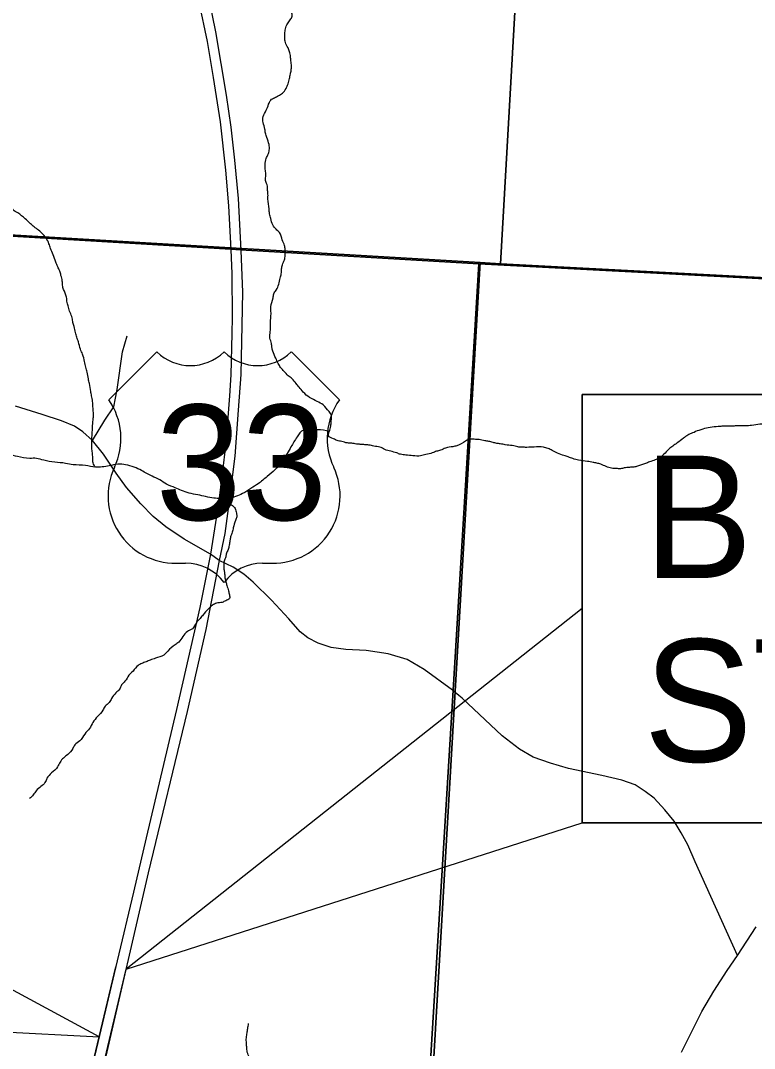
# Model space of a CAD drawing. Extents: x -20.2 to 34, y 0 to 22.
# Drawn here: x 5.376 to 6.216, y 18.129 to 19.304 of the extents above; entities that cross this region are included whole.
import ezdxf

# ---------------------------------------------------------------- set-up
doc = ezdxf.new("R2010")
doc.units = 0
for name, color, linetype in [('Default', 7, 'Continuous'), ('GM_X_County_Road', 7, 'Continuous'), ('GM_X_Minor_River', 7, 'Continuous'), ('GM_X_Section', 7, 'Continuous'), ('GM_X_Township_Road', 7, 'Continuous'), ('GM_X_US_Location', 7, 'Continuous'), ('GM_X_US_Route', 7, 'Continuous'), ('GM_X_US_Shield', 7, 'Continuous'), ('SH_Data', 7, 'Continuous'), ('SH_Masking', 7, 'Continuous'), ('SH_Text', 7, 'Continuous')]:
    doc.layers.add(name, color=color, linetype=linetype)

msp = doc.modelspace()

# ---------------------------------------------------------------- linework, layer by layer
at = {"layer": 'Default'}
msp.add_lwpolyline([(8.1508, 20.9), (2.1, 20.9), (2.1, 19.2514), (2.9253, 19.1951), (4.084, 19.1299), (4.129, 19.1285), (4.5, 19.1063), (4.5753, 19.1032), (5.0716, 19.0751), (5.6168, 19.0426), (5.628, 19.0419), (5.9006, 19.026), (6.5332, 18.9927), (7.3871, 18.9465), (7.5395, 18.9382), (7.8072, 18.9199), (8.043, 18.9097), (8.0485, 19.0914), (8.0709, 19.4522), (8.1316, 20.5548)], close=True, dxfattribs=at)
for points in [[(8.9, 14.8176), (8.9, 20.9), (8.1508, 20.9), (8.1316, 20.5548), (8.0709, 19.4522), (8.0485, 19.0914), (8.043, 18.9097), (7.8072, 18.9199), (7.5395, 18.9382), (7.3871, 18.9465), (6.5332, 18.9927), (5.9006, 19.026), (5.871, 18.5384), (5.8069, 17.4844), (5.7831, 17.2483), (5.7812, 17.1527), (5.7368, 16.4206)], [(5.7368, 16.4206), (5.7812, 17.1527), (5.7831, 17.2483), (5.8069, 17.4844), (5.871, 18.5384), (5.9006, 19.026), (5.628, 19.0419), (5.6168, 19.0426), (5.0716, 19.0751), (4.5753, 19.1032), (4.5, 19.1063), (4.129, 19.1285)]]:
    msp.add_lwpolyline(points, dxfattribs=at)
at = {"layer": 'GM_X_County_Road'}
for points in [[(5.5936, 18.6938), (5.5634, 18.711), (5.5426, 18.7252), (5.5282, 18.7369), (5.514, 18.7515), (5.4976, 18.77), (5.4856, 18.7867), (5.4712, 18.8081), (5.4586, 18.8239), (5.4476, 18.834), (5.4379, 18.8402), (5.4233, 18.8464), (5.4011, 18.8536), (5.3705, 18.8632)], [(5.8777, 18.5324), (5.8712, 18.5378), (5.8704, 18.5385), (5.8379, 18.5622), (5.8186, 18.5733), (5.7967, 18.5799), (5.7718, 18.5837), (5.7485, 18.5849), (5.7318, 18.5871), (5.7166, 18.5921), (5.7051, 18.5982), (5.6963, 18.6052), (5.6832, 18.6199), (5.6635, 18.6414), (5.6425, 18.662), (5.6318, 18.671), (5.6194, 18.6789), (5.6037, 18.6867), (5.5936, 18.6938)], [(6.1963, 18.235), (6.1481, 18.342), (6.1396, 18.3616), (6.1319, 18.3754), (6.124, 18.3885), (6.1131, 18.4017), (6.1011, 18.415), (6.0907, 18.4225), (6.0792, 18.4302), (6.0642, 18.4354), (6.0414, 18.4406), (6.003, 18.4489), (5.9824, 18.4548), (5.9627, 18.4618), (5.9469, 18.4709), (5.9274, 18.4862), (5.8813, 18.5294), (5.8777, 18.5324)], [(6.1323, 18.1244), (6.1556, 18.171), (6.1694, 18.194), (6.1846, 18.2176), (6.1963, 18.235), (6.2178, 18.2676)]]:
    msp.add_lwpolyline(points, dxfattribs=at)
at = {"layer": 'GM_X_Minor_River'}
for points in [[(5.7314, 18.8418), (5.7318, 18.8463), (5.7319, 18.8528), (5.7292, 18.857), (5.7225, 18.8646), (5.7157, 18.8685), (5.707, 18.8731), (5.6998, 18.8792), (5.6949, 18.885), (5.6915, 18.8892), (5.687, 18.8945), (5.6825, 18.898), (5.678, 18.9029), (5.6738, 18.9075), (5.6712, 18.9121), (5.6682, 18.9182), (5.6649, 18.9262), (5.6638, 18.9304), (5.6634, 18.935), (5.6616, 18.941), (5.662, 18.9486), (5.6624, 18.9539), (5.6625, 18.9638), (5.6629, 18.9699), (5.6626, 18.9767), (5.6653, 18.987), (5.6661, 18.9915), (5.6688, 18.996), (5.6735, 19.0097), (5.6746, 19.0146), (5.675, 19.0203), (5.6758, 19.0249), (5.6782, 19.0305), (5.679, 19.0355), (5.679, 19.0423), (5.6783, 19.0469), (5.6757, 19.0533), (5.6727, 19.0617), (5.6686, 19.0655), (5.6648, 19.0705), (5.6626, 19.0777), (5.6611, 19.0831), (5.6608, 19.0888), (5.6593, 19.1002), (5.6594, 19.1043), (5.659, 19.11), (5.6583, 19.1165), (5.6565, 19.1214), (5.6569, 19.1275), (5.6565, 19.1328), (5.6562, 19.1393), (5.6574, 19.1465), (5.6593, 19.1507), (5.6609, 19.156), (5.6606, 19.1624), (5.658, 19.1704), (5.6565, 19.1754), (5.6558, 19.1799), (5.6539, 19.1875), (5.654, 19.1944), (5.6574, 19.2016), (5.6601, 19.2084), (5.6625, 19.2133), (5.667, 19.2159), (5.6712, 19.2182), (5.6758, 19.2212), (5.68, 19.2264), (5.6823, 19.2317), (5.6839, 19.2378), (5.6851, 19.2431), (5.6859, 19.2473), (5.6863, 19.2522), (5.6856, 19.2583), (5.6852, 19.2629), (5.6841, 19.2686), (5.6823, 19.2731), (5.6793, 19.2792), (5.6785, 19.2846), (5.6786, 19.2891), (5.6794, 19.2948), (5.6817, 19.3005), (5.6848, 19.305), (5.6871, 19.3092), (5.6863, 19.3137), (5.6841, 19.3179), (5.6815, 19.3229), (5.6827, 19.3286), (5.6876, 19.3327), (5.6881, 19.3392), (5.6866, 19.3464), (5.6836, 19.3548), (5.681, 19.3597), (5.6788, 19.3643), (5.6754, 19.3723), (5.6724, 19.3784), (5.6705, 19.383), (5.6687, 19.3894)], [(5.4619, 18.7934), (5.4594, 18.7983), (5.459, 18.8033), (5.4583, 18.8116), (5.4585, 18.8363), (5.4589, 18.8428), (5.4594, 18.8485), (5.4598, 18.853), (5.4591, 18.8629), (5.4588, 18.8686), (5.4577, 18.875), (5.4566, 18.88), (5.4551, 18.8891), (5.454, 18.8944), (5.4526, 18.902), (5.4511, 18.9078), (5.4496, 18.9142), (5.4474, 18.9226), (5.4448, 18.9283), (5.4426, 18.9367), (5.4407, 18.942), (5.4392, 18.9473), (5.4378, 18.9542), (5.4363, 18.9588), (5.4356, 18.9641), (5.433, 18.9705), (5.4311, 18.9766), (5.4296, 18.9816), (5.4289, 18.988), (5.4256, 18.9968), (5.4245, 19.0014), (5.4241, 19.0063), (5.4226, 19.0128), (5.4212, 19.0177), (5.4189, 19.0227), (5.4167, 19.028), (5.4137, 19.0364), (5.4107, 19.0436), (5.4089, 19.049), (5.4055, 19.0554), (5.401, 19.0608), (5.3957, 19.0654), (5.3908, 19.0692), (5.3867, 19.0727), (5.3818, 19.0773), (5.3731, 19.0842), (5.3678, 19.0876), (5.3603, 19.0953), (5.352, 19.1014), (5.3471, 19.1068), (5.3433, 19.1114), (5.3399, 19.1159), (5.3313, 19.1232), (5.326, 19.1271), (5.3226, 19.1313), (5.3188, 19.1362), (5.3162, 19.1404), (5.3121, 19.1435), (5.3091, 19.1481), (5.3045, 19.1531), (5.3023, 19.1584), (5.2986, 19.1675), (5.2956, 19.1736), (5.2945, 19.1782), (5.2938, 19.1854), (5.2908, 19.1968), (5.2901, 19.2014), (5.2894, 19.2067), (5.2876, 19.2162), (5.2868, 19.2215), (5.2857, 19.2272), (5.2854, 19.2337), (5.284, 19.2413), (5.2821, 19.2489), (5.2803, 19.2569), (5.2777, 19.2672), (5.2758, 19.2717), (5.2747, 19.2767), (5.2729, 19.2862), (5.2711, 19.2923), (5.2703, 19.298), (5.2689, 19.3045), (5.2674, 19.3098), (5.2663, 19.3143), (5.2652, 19.3185), (5.2637, 19.3261), (5.2634, 19.3303), (5.2626, 19.3353), (5.2616, 19.3432), (5.2616, 19.3497), (5.2639, 19.355), (5.2643, 19.3596), (5.2659, 19.366), (5.2667, 19.3702), (5.2679, 19.3747), (5.2692, 19.3557)], [(5.7298, 18.8342), (5.7158, 18.8362), (5.7078, 18.8355), (5.6999, 18.8359), (5.6926, 18.828), (5.6857, 18.8167), (5.6814, 18.8091), (5.6757, 18.8008), (5.6673, 18.7903), (5.6585, 18.7827), (5.6482, 18.7745), (5.6398, 18.7692), (5.6303, 18.7632), (5.6223, 18.7598), (5.6147, 18.758), (5.6052, 18.7573), (5.5976, 18.7581), (5.5881, 18.7597), (5.579, 18.7617), (5.5692, 18.7637), (5.5605, 18.7668), (5.5533, 18.7699), (5.5434, 18.7738), (5.5355, 18.7791), (5.5268, 18.783), (5.5147, 18.7895), (5.5064, 18.7934), (5.4965, 18.7961), (5.4878, 18.797), (5.4779, 18.7948), (5.4696, 18.7937), (5.462, 18.7934), (5.4506, 18.7954), (5.4366, 18.7962), (5.4279, 18.7978), (5.4154, 18.7991), (5.4029, 18.8014), (5.3945, 18.8034), (5.3869, 18.8035), (5.3729, 18.8055), (5.3631, 18.8078), (5.3547, 18.809), (5.3464, 18.8095), (5.3365, 18.8095), (5.3266, 18.81), (5.3191, 18.8101), (5.3092, 18.8113), (5.3005, 18.8117), (5.2895, 18.8114), (5.2784, 18.8092), (5.2712, 18.8025), (5.2662, 18.7953), (5.2536, 18.7847), (5.246, 18.7784), (5.2383, 18.7693), (5.2246, 18.7611), (5.2169, 18.7547), (5.2051, 18.7464), (5.1963, 18.7396), (5.1917, 18.7309), (5.1822, 18.7253), (5.1746, 18.7182), (5.1666, 18.7156), (5.1548, 18.7141), (5.1442, 18.7135), (5.1358, 18.7143), (5.1279, 18.717), (5.1199, 18.7228), (5.1116, 18.7259), (5.1033, 18.7297), (5.0969, 18.7377), (5.089, 18.7458), (5.0849, 18.7538), (5.0827, 18.7641), (5.0816, 18.7713), (5.0794, 18.7804), (5.0787, 18.7884), (5.0761, 18.7975), (5.0728, 18.8086), (5.0691, 18.8192), (5.0665, 18.8265), (5.0616, 18.8371), (5.0533, 18.849), (5.0462, 18.86), (5.0417, 18.8684), (5.0353, 18.8783), (5.0301, 18.8856), (5.0252, 18.8955), (5.0188, 18.9028), (5.014, 18.91), (5.0076, 18.918), (4.9997, 18.9261), (4.9933, 18.9349), (4.9857, 18.941), (4.9744, 18.9487), (4.9646, 18.9541), (4.9536, 18.9583)], [(6.3051, 18.8373), (6.299, 18.837), (6.2937, 18.8385), (6.2877, 18.8397), (6.2835, 18.8405), (6.2793, 18.8409), (6.2733, 18.8417), (6.2661, 18.8425), (6.2619, 18.8422), (6.2501, 18.8423), (6.2433, 18.8431), (6.2372, 18.8431), (6.2293, 18.8428), (6.2221, 18.8425), (6.2126, 18.8411), (6.2053, 18.8407), (6.1974, 18.8408), (6.1924, 18.8405), (6.1852, 18.8405), (6.1784, 18.8402), (6.1742, 18.8398), (6.1651, 18.8388), (6.1567, 18.8369), (6.1522, 18.8355), (6.1449, 18.8325), (6.1396, 18.8302), (6.1347, 18.8265), (6.1274, 18.8212), (6.1224, 18.8175), (6.1179, 18.8141), (6.1121, 18.8081), (6.1072, 18.8043), (6.1022, 18.8017), (6.0958, 18.7994), (6.0912, 18.7976), (6.0821, 18.7946), (6.0779, 18.7935), (6.0729, 18.7932), (6.0669, 18.7925), (6.0627, 18.7917), (6.0581, 18.7918), (6.0524, 18.7922), (6.046, 18.7941), (6.0399, 18.7968), (6.0354, 18.798), (6.0312, 18.7988), (6.0248, 18.8), (6.0146, 18.8016), (6.0081, 18.8032), (6.0028, 18.8051), (5.9979, 18.8067), (5.9907, 18.8094), (5.9843, 18.8125), (5.9797, 18.8148), (5.9744, 18.8163), (5.9638, 18.8164), (5.9555, 18.8161), (5.9498, 18.8162), (5.9452, 18.8166), (5.9388, 18.8181), (5.9308, 18.819), (5.9251, 18.8201), (5.921, 18.8206), (5.9168, 18.8217), (5.9119, 18.8229), (5.9073, 18.8237), (5.9009, 18.8249), (5.8952, 18.8253), (5.8895, 18.8254), (5.8853, 18.8231), (5.8754, 18.8179), (5.8709, 18.8168), (5.8625, 18.8153), (5.8568, 18.8127), (5.8522, 18.8116), (5.8473, 18.8097), (5.8401, 18.8079), (5.834, 18.8064), (5.8252, 18.8065), (5.8169, 18.8073), (5.8108, 18.8081), (5.8067, 18.8097), (5.793, 18.8136), (5.7874, 18.8163), (5.7805, 18.8175), (5.7749, 18.8187), (5.7703, 18.8191), (5.765, 18.8195), (5.7605, 18.8199), (5.7551, 18.8207), (5.7502, 18.8211), (5.7438, 18.8227), (5.7385, 18.8239), (5.7343, 18.8258), (5.7286, 18.8293), (5.7302, 18.8357), (5.7314, 18.8418)], [(5.6072, 18.7575), (5.6097, 18.7584), (5.6135, 18.7535), (5.6176, 18.7504), (5.6218, 18.7462), (5.6233, 18.7409), (5.6236, 18.7367), (5.6221, 18.7325), (5.6197, 18.7242), (5.6185, 18.7189), (5.6166, 18.7136), (5.6158, 18.7094), (5.615, 18.7041), (5.6138, 18.6992), (5.6119, 18.695), (5.6111, 18.6908), (5.6092, 18.6859), (5.6088, 18.6806), (5.6091, 18.6757), (5.6098, 18.6715), (5.6102, 18.6669), (5.6113, 18.6623), (5.6124, 18.6582), (5.6142, 18.6521), (5.6153, 18.6475), (5.6153, 18.6433), (5.6111, 18.6407), (5.6069, 18.6388), (5.6005, 18.6378), (5.5959, 18.6355), (5.5909, 18.631), (5.5852, 18.6246), (5.5818, 18.6204), (5.5775, 18.6155), (5.5729, 18.6087), (5.5672, 18.6054), (5.5573, 18.5933), (5.5531, 18.5903), (5.5447, 18.5831), (5.5401, 18.5786), (5.5306, 18.5749), (5.5245, 18.5727), (5.5199, 18.5708), (5.515, 18.5689), (5.5108, 18.5667), (5.505, 18.5603), (5.5004, 18.5554), (5.4958, 18.5486), (5.492, 18.5444), (5.4897, 18.5395), (5.4855, 18.5354), (5.4805, 18.529), (5.4778, 18.5244), (5.4732, 18.5199), (5.4705, 18.5154), (5.4644, 18.5082), (5.4591, 18.5014), (5.4552, 18.4946), (5.4498, 18.4882), (5.4441, 18.4803), (5.4384, 18.4757), (5.4361, 18.4716), (5.4303, 18.4648), (5.4215, 18.4561), (5.4188, 18.4508), (5.4119, 18.4437), (5.4066, 18.4376), (5.4043, 18.4327), (5.3997, 18.4282), (5.3943, 18.4233), (5.3909, 18.4188), (5.3867, 18.4143)], [(5.7631, 17.9587), (5.7605, 17.9641), (5.7568, 17.9728), (5.7511, 17.9801), (5.747, 17.9839), (5.744, 17.9881), (5.738, 17.9965), (5.7338, 17.9999), (5.7274, 18.0049), (5.7199, 18.0137), (5.7124, 18.021), (5.7082, 18.0248), (5.7029, 18.0302), (5.6988, 18.0348), (5.6947, 18.0378), (5.6905, 18.044), (5.6856, 18.0474), (5.6822, 18.0527), (5.6785, 18.0573), (5.6732, 18.0627), (5.6691, 18.0658), (5.6649, 18.07), (5.6604, 18.0757), (5.6559, 18.0792), (5.6533, 18.0849), (5.6495, 18.0898), (5.6473, 18.0974), (5.6417, 18.1089), (5.6383, 18.1184), (5.6357, 18.1245), (5.635, 18.1306), (5.6347, 18.1348), (5.6347, 18.1408), (5.6355, 18.1465), (5.6363, 18.1514), (5.6371, 18.1571)]]:
    msp.add_spline(points, degree=3, dxfattribs=at)
at = {"layer": 'GM_X_Section'}
for points in [[(4.8996, 20.1107), (5.9839, 20.0577), (5.9253, 19.026), (5.9021, 19.0275), (4.8379, 19.0901)], [(7.0409, 20.0115), (6.9777, 18.9706), (5.9253, 19.026), (5.9839, 20.0577)], [(4.8379, 19.0901), (5.9021, 19.0275), (5.8423, 18.0007), (4.7709, 18.0573)], [(5.9021, 19.0275), (5.9253, 19.026), (6.9777, 18.9706), (6.915, 17.9639), (5.8423, 18.0007)]]:
    msp.add_lwpolyline(points, close=True, dxfattribs=at)
at = {"layer": 'GM_X_Township_Road'}
msp.add_lwpolyline([(5.4586, 18.8239), (5.4729, 18.8472), (5.483, 18.8624), (5.4867, 18.8824), (5.4928, 18.9253), (5.4983, 18.9436)], dxfattribs=at)
at = {"layer": 'GM_X_US_Route'}
for points in [[(5.5681, 19.4445), (5.5994, 19.2912), (5.6117, 19.219), (5.6167, 19.1821), (5.6212, 19.1447), (5.6251, 19.1005), (5.6269, 19.0709), (5.6282, 19.0414), (5.6302, 18.9935), (5.6285, 18.8994), (5.6254, 18.8587), (5.6215, 18.8061), (5.6145, 18.7517), (5.6101, 18.7175), (5.6037, 18.6867)], [(5.5708, 19.3706), (5.5897, 19.2804), (5.5967, 19.2389), (5.6048, 19.1885), (5.6109, 19.133), (5.6142, 19.0924), (5.6153, 19.0704), (5.617, 19.0421), (5.6181, 19.015), (5.6184, 18.9645), (5.6181, 18.9464), (5.617, 18.8991), (5.6153, 18.8751), (5.6112, 18.8203), (5.6028, 18.7517), (5.5936, 18.6938)], [(5.5936, 18.6938), (5.5814, 18.6331), (5.5549, 18.5164), (5.5201, 18.3696), (5.5056, 18.3075), (5.4867, 18.2287), (5.4666, 18.1435), (5.4491, 18.0697)], [(5.6037, 18.6867), (5.5884, 18.6077), (5.5668, 18.5139), (5.5224, 18.3293), (5.474, 18.1198), (5.468, 18.0965), (5.4435, 17.9924), (5.4218, 17.9018), (5.3927, 17.7829), (5.3589, 17.6392), (5.3202, 17.4731), (5.3057, 17.4033), (5.2984, 17.3533), (5.293, 17.2906), (5.29, 17.233), (5.2927, 17.1386), (5.2951, 17.0862), (5.2952, 17.084), (5.303, 16.8698), (5.31, 16.6857), (5.3134, 16.6216), (5.3178, 16.5795), (5.3237, 16.5328), (5.3295, 16.4963)]]:
    msp.add_lwpolyline(points, dxfattribs=at)
at = {"layer": 'GM_X_US_Shield'}
for p, q in [((5.5323, 18.9253), (5.4773, 18.8704)), ((5.741, 18.8704), (5.6861, 18.9253)), ((5.5542, 18.6836), (5.5652, 18.6836)), ((5.6531, 18.6836), (5.6641, 18.6836))]:
    msp.add_line(p, q, dxfattribs=at)
for centre, radius, start, end in [((5.5707, 18.9645), 0.0549, 225.573, 314.427), ((5.6476, 18.9645), 0.0549, 225.573, 314.427), ((5.4143, 18.8263), 0.0769, 334.5471, 35.0009), ((5.804, 18.8263), 0.0769, 144.9991, 205.4529), ((5.5534, 18.7605), 0.0769, 154.8319, 270.6383), ((5.665, 18.7605), 0.0769, 269.3617, 25.1681), ((5.5652, 18.6287), 0.0549, 36.8699, 90), ((5.6531, 18.6287), 0.0549, 90, 143.1301)]:
    msp.add_arc(centre, radius, start, end, dxfattribs=at)
at = {"layer": 'SH_Data'}
for p, q in [((5.4378, 18.0221), (5.4853, 18.2221)), ((5.4503, 18.0214), (5.497, 18.2194))]:
    msp.add_line(p, q, dxfattribs=at)
at = {"layer": 'SH_Masking'}
msp.add_lwpolyline([(6.0189, 18.3866), (7.7544, 18.3866), (7.7544, 18.8766), (6.0189, 18.8766)], close=True, dxfattribs=at)
at = {"layer": 'SH_Text'}
for p, q in [((6.0189, 18.6316), (5.497, 18.2194)), ((6.0189, 18.3866), (6.0189, 18.6316)), ((5.4663, 18.1419), (4.9667, 18.4124)), ((5.497, 18.2194), (6.0189, 18.3866)), ((4.9667, 18.1674), (5.4663, 18.1419)), ((5.4663, 18.1419), (5.4663, 18.1419))]:
    msp.add_line(p, q, dxfattribs=at)
msp.add_lwpolyline([(6.0189, 18.3866), (6.0189, 18.8766), (7.7544, 18.8766), (7.7544, 18.3866)], close=True, dxfattribs=at)

# ---------------------------------------------------------------- texts
at = {"layer": 'GM_X_US_Location'}
for s in ['0', '/']:
    msp.add_text(s, height=0.000189, dxfattribs=at).set_placement((5.6091, 18.7979))
msp.add_text('33', height=0.000189, rotation=0, dxfattribs=at).set_placement((5.57, 18.7587))
at = {"layer": 'GM_X_US_Shield'}
msp.add_text('33', height=0.13184, dxfattribs=at).set_placement((5.5309, 18.733))
at = {"layer": 'SH_Text'}
for s, p in [('BEGIN PROJECT', (6.0889, 18.6666)), ('STA. 378+50', (6.0889, 18.4566))]:
    msp.add_text(s, height=0.14, dxfattribs=at).set_placement(p)

doc.saveas('drawing.dxf')
